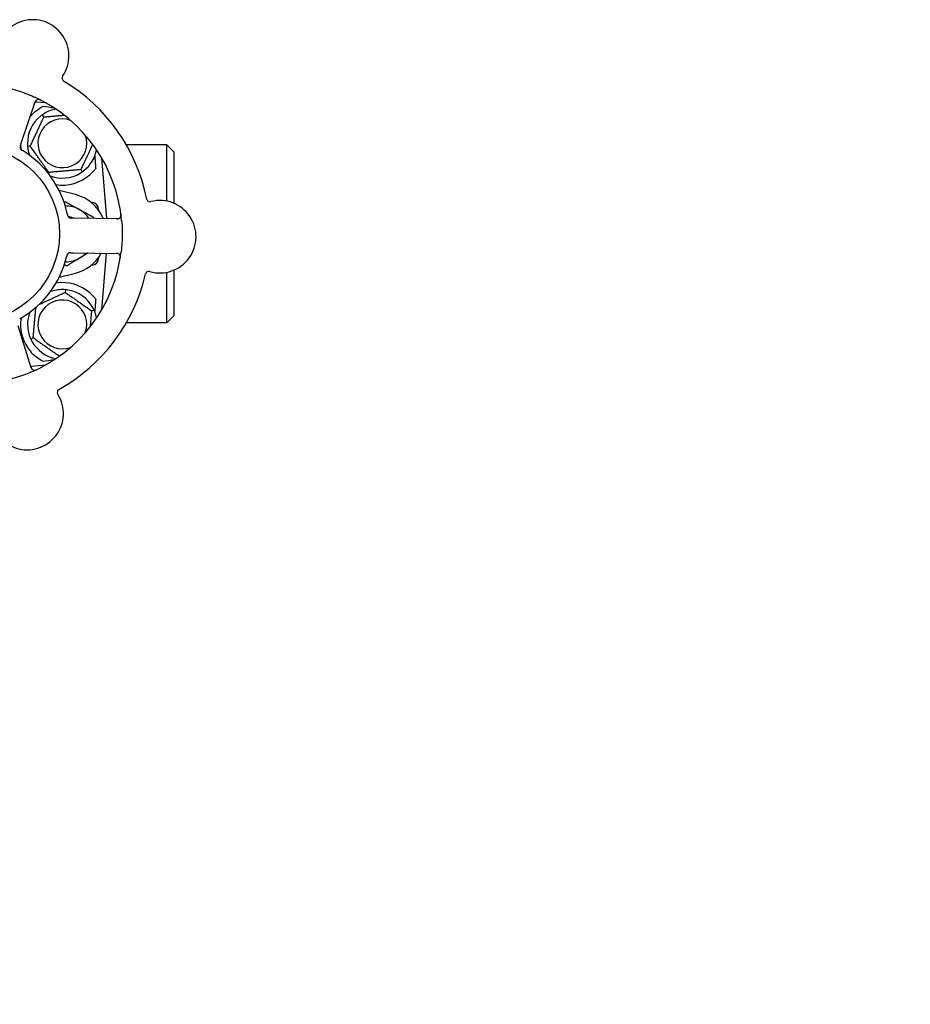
# Model space of a CAD drawing. Header units: inches. Extents: x 36 to 1719, y -84 to 1122.
# Tile 511 of 571: x 911 to 919, y 845 to 854. Entities that reach past the tile are written whole.
import ezdxf

# ---------------------------------------------------------------- set-up
doc = ezdxf.new("R2010")
doc.units = ezdxf.units.IN
doc.header["$LTSCALE"] = 48
doc.header["$MEASUREMENT"] = 0
doc.layers.add('Dimension (ANSI)', color=7, linetype='Continuous', lineweight=25)
doc.layers.add('Visible (ANSI)', color=7, linetype='Continuous', lineweight=30)
doc.styles.add('Note Text (ANSI)', font='tahoma.ttf')
doc.dimstyles.new('Architectural (ANSI)', dxfattribs={"dimscale": 48, "dimtxt": 0.125, "dimasz": 0.098425, "dimexe": 0.125, "dimexo": 0.0625, "dimgap": 0.031496, "dimtad": 0, "dimtih": 1, "dimtoh": 1, "dimdec": 4, "dimrnd": 1e-08, "dimzin": 3, "dimdsep": 46, "dimlunit": 4, "dimtxsty": 'Note Text (ANSI)', "dimcen": 0.09, "dimdle": 0.393701, "dimclrd": 256, "dimclre": 256, "dimclrt": 256, "dimadec": 0, "dimazin": 3, "dimtfac": 0.96, "dimtofl": 0, "dimtmove": 0, "dimatfit": 3, "dimfxl": 1, "dimfrac": 2, "dimtolj": 1, "dimtzin": 12, "dimlwd": -1, "dimlwe": -1, "dimarcsym": 0})

# ---------------------------------------------------------------- blocks, each defined once
blk = doc.blocks.new('*D15')
at = {"layer": 'Defpoints', "color": 0, "transparency": 16777216}
for p in [(1035.9177, 852.6713), (738.9177, 838.7154), (1035.9177, 741.5308)]:
    blk.add_point(p, dxfattribs=at)
at = {"layer": 'Dimension (ANSI)', "transparency": 16777216}
for p, q in [((1035.9177, 849.6713), (1035.9177, 735.5308)), ((738.9177, 835.7154), (738.9177, 735.5308)), ((743.6421, 741.5308), (865.5721, 741.5308)), ((1031.1933, 741.5308), (889.2633, 741.5308))]:
    blk.add_line(p, q, dxfattribs=at)
for points in [[(743.6421, 742.3182), (743.6421, 740.7434), (738.9177, 741.5308)], [(1031.1933, 742.3182), (1031.1933, 740.7434), (1035.9177, 741.5308)]]:
    blk.add_solid(points, dxfattribs=at)
at = {"layer": 'Dimension (ANSI)', "transparency": 16777216, "insert": (867.0839, 744.6517), "char_height": 6, "attachment_point": 1, "style": 'Note Text (ANSI)'}
blk.add_mtext('\\A1;24\'-9"', dxfattribs=at)

msp = doc.modelspace()

# ---------------------------------------------------------------- linework, layer by layer
at = {"layer": 'Visible (ANSI)'}
for p, q in [((910.92273, 852.98686), (911.04987, 853.35874)), ((911.14629, 853.34812), (911.04922, 853.35661)), ((911.1271, 853.22287), (911.11344, 853.24238)), ((910.9163, 852.96806), (910.92273, 852.98686)), ((911.00511, 852.96124), (910.98137, 852.95916)), ((912.23018, 852.9714), (911.86726, 852.9714)), ((912.23018, 852.46701), (912.23018, 852.9714)), ((912.29268, 852.9089), (912.23018, 852.9714)), ((912.29268, 852.9089), (912.29268, 852.44804)), ((911.69318, 852.31113), (911.64556, 852.85536)), ((911.17068, 852.72477), (911.16675, 852.71634)), ((911.45826, 852.74993), (911.47192, 852.73041)), ((911.40986, 852.52607), (911.26465, 852.5615)), ((911.55274, 852.45506), (911.56063, 852.45437)), ((911.61768, 852.39211), (911.61768, 852.38631)), ((911.39487, 852.31569), (911.37497, 852.31599)), ((911.78783, 852.30969), (911.39487, 852.31569)), ((911.37024, 852.00453), (911.39011, 852.00423)), ((911.39011, 852.00423), (911.78307, 851.99822)), ((911.61768, 851.96149), (911.61768, 851.95569)), ((911.64556, 851.49244), (911.68994, 851.99965)), ((911.56063, 851.89342), (911.55274, 851.89273)), ((912.29268, 851.8482), (912.29268, 851.4389)), ((911.26465, 851.7863), (911.40986, 851.82173)), ((912.23018, 851.3764), (912.23018, 851.82922)), ((911.31992, 851.67271), (911.31784, 851.64897)), ((911.55431, 851.4834), (911.5759, 851.49347)), ((912.29268, 851.4389), (912.23018, 851.3764)), ((911.01341, 850.97221), (910.89769, 851.34779)), ((912.23018, 851.3764), (911.86726, 851.3764)), ((911.03105, 851.2394), (911.00946, 851.22933)), ((911.00866, 850.98763), (911.14629, 850.99967))]:
    msp.add_line(p, q, dxfattribs=at)
msp.add_circle((910.48018, 852.1739), 0.7875, dxfattribs=at)
for centre, radius, start, end in [((911.02611, 853.77065), 0.325, 326.005999, 176.243294), ((911.32147, 853.57147), 0.03125, 146.005999, 238.953543), ((910.48018, 852.1739), 1.6, 11.258363, 58.99093), ((910.48018, 852.1739), 1.35, 5.064095, 65.185198), ((911.07944, 853.34863), 0.03125, 62.972574, 161.124647), ((911.29268, 852.9864), 0.3125, 100.716222, 120.841933), ((911.29268, 852.9864), 0.3125, 129.158067, 180.841933), ((911.29268, 852.9864), 0.375, 138.481112, 140.172715), ((911.29268, 852.9864), 0.21875, 70.341107, 19.658893), ((910.944, 852.95246), 0.03125, 179.118877, 220.578044), ((911.29268, 852.9864), 0.375, 182.076578, 188.574418), ((910.48018, 852.1739), 0.875, 12.632338, 57.616955), ((911.29268, 852.9864), 0.3125, 189.158067, 200.279725), ((911.29268, 852.9864), 0.3125, 309.158067, 349.283778), ((911.29268, 852.9864), 0.3125, 249.720275, 300.841933), ((911.29268, 852.9864), 0.375, 261.212934, 311.229589), ((911.32393, 852.1739), 0.3625, 22.334262, 76.28827), ((911.55518, 852.39211), 0.0625, 0, 85), ((912.07983, 852.49342), 0.03125, 191.29575, 284.243294), ((912.16748, 852.14812), 0.325, 254.005999, 104.243294), ((911.32393, 852.1739), 0.25, 61.474147, 91.193748), ((911.32393, 852.1739), 0.25, 33.975309, 61.474147), ((911.36968, 852.34733), 0.03125, 209.910268, 251.909596), ((911.32393, 852.1739), 0.15607, 65.380934, 82.360756), ((911.78831, 852.34093), 0.03125, 269.124647, 7.276719), ((910.48018, 852.1739), 1.35, 293.064095, 353.185198), ((910.48018, 852.1739), 0.875, 300.632338, 345.616955), ((911.32393, 852.1739), 0.25, 268.806252, 301.474147), ((911.36397, 851.97337), 0.03125, 107.118877, 148.578044), ((911.32393, 852.1739), 0.3625, 283.71173, 331.400562), ((911.32393, 852.1739), 0.25, 301.474147, 316.704612), ((911.55518, 851.95569), 0.0625, 275, 0), ((911.7826, 851.96698), 0.03125, 350.972574, 89.124647), ((912.06932, 851.80566), 0.03125, 74.005999, 166.953543), ((910.48018, 852.1739), 1.6, 299.258363, 346.99093), ((911.29268, 851.3614), 0.3125, 89.158067, 110.279725), ((911.29268, 851.3614), 0.375, 48.770411, 98.787066), ((911.29268, 851.3614), 0.3125, 29.158067, 80.841933), ((911.29268, 851.3614), 0.21875, 340.341107, 289.658893), ((911.29268, 851.3614), 0.375, 171.212934, 221.518888), ((911.29268, 851.3614), 0.3125, 159.720275, 200.841933), ((911.29268, 851.3614), 0.3125, 10.716222, 20.841933), ((911.29268, 851.3614), 0.3125, 209.158067, 259.283778), ((911.04328, 850.98141), 0.03125, 197.124647, 295.276719), ((911.27838, 850.75128), 0.03125, 119.29575, 212.243294), ((910.97707, 850.56121), 0.325, 182.005999, 32.243294)]:
    msp.add_arc(centre, radius, start, end, dxfattribs=at)
for centre, major_axis, start_param, end_param in [((909.47515, 853.36885), (2.38839, -0.20896), 0.7552338, 0.8182595), ((909.47515, 850.97895), (2.38839, 0.20896), 5.4649258, 5.5279515)]:
    msp.add_ellipse(centre, major_axis=major_axis, ratio=0.0521373, start_param=start_param, end_param=end_param, dxfattribs=at)
for points, knots in [([(910.78239, 853.48964), (910.80474, 853.4845), (910.82681, 853.47883), (910.87457, 853.46529), (910.90047, 853.45709), (910.95131, 853.4393), (910.97594, 853.42985), (911.01586, 853.41319), (911.03135, 853.40637), (911.04676, 853.39925)], [-0.73117336, -0.73117336, -0.73117336, -0.73117336, -0.55242948, -0.55242948, -0.34016147, -0.34016147, -0.13232742, -0.13232742, 0, 0, 0, 0]), ([(911.0584, 853.37173), (911.05819, 853.37153), (911.05792, 853.37127), (911.05667, 853.36999), (911.05554, 853.36865), (911.05373, 853.36604), (911.05294, 853.36475), (911.05115, 853.36131), (911.05016, 853.35907), (911.04889, 853.35574), (911.04853, 853.35476), (911.04787, 853.35286), (911.04756, 853.35195), (911.04725, 853.35105)], [0.058736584, 0.058736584, 0.058736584, 0.058736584, 0.064782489, 0.064782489, 0.086145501, 0.086145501, 0.103238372, 0.103238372, 0.123434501, 0.123434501, 0.131598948, 0.131598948, 0.13893919, 0.13893919, 0.13893919, 0.13893919]), ([(911.09993, 853.37323), (911.09937, 853.37352), (911.09882, 853.37381), (911.09733, 853.37457), (911.09636, 853.37504), (911.09456, 853.37589), (911.09371, 853.37627), (911.09153, 853.37719), (911.09015, 853.37771), (911.08774, 853.37852), (911.08665, 853.37883), (911.08477, 853.37929), (911.08396, 853.37945), (911.08232, 853.37971), (911.08152, 853.37979), (911.08063, 853.37985), (911.08044, 853.37986), (911.08027, 853.37986)], [0, 0, 0, 0, 0.005149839, 0.005149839, 0.013554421, 0.013554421, 0.020527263, 0.020527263, 0.031641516, 0.031641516, 0.041623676, 0.041623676, 0.051235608, 0.051235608, 0.063734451, 0.063734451, 0.067355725, 0.067355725, 0.067355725, 0.067355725]), ([(911.01191, 853.23497), (911.02783, 853.25296), (911.04638, 853.2702), (911.08235, 853.29757), (911.09961, 853.30838), (911.11555, 853.31693)], [0.51027324, 0.51027324, 0.51027324, 0.51027324, 0.69323174, 0.69323174, 0.85269236, 0.85269236, 0.85269236, 0.85269236]), ([(910.9163, 852.96805), (910.91613, 852.96756), (910.91596, 852.96705), (910.91563, 852.96608), (910.91547, 852.9656), (910.91511, 852.96452), (910.91491, 852.96392), (910.91424, 852.9618), (910.91386, 852.96042), (910.91334, 852.95824), (910.91316, 852.95728), (910.91292, 852.95554), (910.91284, 852.95477), (910.91276, 852.9535), (910.91275, 852.95294), (910.91275, 852.95261), (910.91275, 852.95257), (910.91275, 852.95257), (910.91275, 852.95257), (910.91275, 852.95257)], [0, 0, 0, 0, 0.004355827, 0.004355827, 0.0086878, 0.0086878, 0.014307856, 0.014307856, 0.029588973, 0.029588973, 0.043844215, 0.043844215, 0.054171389, 0.054171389, 0.061954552, 0.061954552, 0.063871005, 0.063871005, 0.063878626, 0.063878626, 0.063878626, 0.063878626]), ([(910.91629, 852.96802), (910.91619, 852.96773), (910.9161, 852.96745), (910.91557, 852.96591), (910.91513, 852.9646), (910.91429, 852.96185), (910.91388, 852.96039), (910.91329, 852.95775), (910.91309, 852.95655), (910.91282, 852.95429), (910.91276, 852.9532), (910.91275, 852.95228), (910.91275, 852.95215), (910.91275, 852.95204)], [0, 0, 0, 0, 0.002309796, 0.002309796, 0.012623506, 0.012623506, 0.024338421, 0.024338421, 0.035397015, 0.035397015, 0.047442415, 0.047442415, 0.049661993, 0.049661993, 0.049661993, 0.049661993]), ([(910.91978, 852.93272), (910.91993, 852.93254), (910.92012, 852.93231), (910.92071, 852.93165), (910.92115, 852.93119), (910.92211, 852.93025), (910.92263, 852.92978), (910.92371, 852.92886), (910.92425, 852.92843), (910.92559, 852.92741), (910.92643, 852.92681), (910.92769, 852.92596), (910.92807, 852.9257), (910.92946, 852.92479), (910.93051, 852.92413), (910.93189, 852.92329), (910.93224, 852.92308), (910.93273, 852.92278), (910.93288, 852.92269), (910.93303, 852.9226)], [0.044252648, 0.044252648, 0.044252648, 0.044252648, 0.050671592, 0.050671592, 0.061250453, 0.061250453, 0.071050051, 0.071050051, 0.078610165, 0.078610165, 0.087196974, 0.087196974, 0.090753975, 0.090753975, 0.100050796, 0.100050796, 0.103147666, 0.103147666, 0.104517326, 0.104517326, 0.104517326, 0.104517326]), ([(910.92001, 852.93242), (910.92001, 852.93242), (910.92004, 852.9324), (910.92012, 852.9323), (910.92021, 852.93219), (910.92051, 852.93185), (910.92076, 852.93158), (910.9216, 852.93069), (910.92228, 852.93004), (910.9238, 852.92874), (910.92462, 852.92809), (910.9266, 852.92665), (910.9278, 852.92584), (910.93019, 852.92432), (910.93138, 852.9236), (910.9327, 852.9228), (910.93287, 852.9227), (910.93303, 852.9226)], [0.030853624, 0.030853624, 0.030853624, 0.030853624, 0.032941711, 0.032941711, 0.036385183, 0.036385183, 0.042347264, 0.042347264, 0.055267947, 0.055267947, 0.065838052, 0.065838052, 0.077516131, 0.077516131, 0.087897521, 0.087897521, 0.089364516, 0.089364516, 0.089364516, 0.089364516]), ([(911.59218, 852.76072), (911.58934, 852.75697), (911.58641, 852.75322), (911.57029, 852.73344), (911.55533, 852.71795), (911.53984, 852.70437)], [1.52999431, 1.52999431, 1.52999431, 1.52999431, 1.56596178, 1.56596178, 1.72096024, 1.72096024, 1.72096024, 1.72096024]), ([(911.33786, 852.34716), (911.33776, 852.34763), (911.33766, 852.34813), (911.33755, 852.34866), (911.33657, 852.35347), (911.33518, 852.36001), (911.334, 852.36526)], [0.48080563, 0.48080563, 0.48080563, 0.48080563, 0.5329828, 0.5329828, 0.5329828, 1, 1, 1, 1]), ([(911.33786, 852.34712), (911.33792, 852.34683), (911.33798, 852.34653), (911.33814, 852.34574), (911.33825, 852.34524), (911.33858, 852.34369), (911.33881, 852.34262), (911.33935, 852.34041), (911.33966, 852.33925), (911.34034, 852.33699), (911.34071, 852.33593), (911.34152, 852.33387), (911.34195, 852.33297), (911.34253, 852.33187), (911.3427, 852.33157), (911.34283, 852.33135)], [0.001596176, 0.001596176, 0.001596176, 0.001596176, 0.003937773, 0.003937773, 0.007842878, 0.007842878, 0.016055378, 0.016055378, 0.025513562, 0.025513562, 0.03719134, 0.03719134, 0.0541939, 0.0541939, 0.061558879, 0.061558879, 0.061558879, 0.061558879]), ([(911.33786, 852.34712), (911.33797, 852.34659), (911.33808, 852.34605), (911.3383, 852.34498), (911.33841, 852.34445), (911.33879, 852.34267), (911.33907, 852.34143), (911.33958, 852.33942), (911.33981, 852.3386), (911.34038, 852.33674), (911.34072, 852.33579), (911.3414, 852.33412), (911.34174, 852.33338), (911.34232, 852.33224), (911.34258, 852.33177), (911.34274, 852.33149), (911.34276, 852.33145), (911.34277, 852.33144), (911.34277, 852.33144), (911.34277, 852.33144)], [0, 0, 0, 0, 0.004180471, 0.004180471, 0.008305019, 0.008305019, 0.018114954, 0.018114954, 0.025612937, 0.025612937, 0.036850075, 0.036850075, 0.047489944, 0.047489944, 0.05608938, 0.05608938, 0.05828692, 0.05828692, 0.058652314, 0.058652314, 0.058652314, 0.058652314]), ([(911.35877, 852.31805), (911.35886, 852.31801), (911.35895, 852.31798), (911.35924, 852.31788), (911.35945, 852.31781), (911.36041, 852.3175), (911.36131, 852.31725), (911.36353, 852.31677), (911.36494, 852.31654), (911.36785, 852.31624), (911.36936, 852.31614), (911.37153, 852.31606), (911.37222, 852.31604), (911.37324, 852.31602), (911.37359, 852.31602), (911.37427, 852.31601), (911.3746, 852.316), (911.37493, 852.316)], [0.038929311, 0.038929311, 0.038929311, 0.038929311, 0.040726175, 0.040726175, 0.043941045, 0.043941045, 0.054249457, 0.054249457, 0.066768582, 0.066768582, 0.078206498, 0.078206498, 0.083402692, 0.083402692, 0.086046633, 0.086046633, 0.088630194, 0.088630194, 0.088630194, 0.088630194]), ([(911.35953, 852.31777), (911.35953, 852.31777), (911.35954, 852.31777), (911.35961, 852.31775), (911.35982, 852.31767), (911.36048, 852.31747), (911.361, 852.31731), (911.36218, 852.31701), (911.36283, 852.31686), (911.36367, 852.31671), (911.36388, 852.31667), (911.36545, 852.31642), (911.36727, 852.31623), (911.37022, 852.3161), (911.3711, 852.31607), (911.37247, 852.31604), (911.37295, 852.31603), (911.37392, 852.31601), (911.37443, 852.316), (911.37493, 852.316)], [0.028019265, 0.028019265, 0.028019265, 0.028019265, 0.028672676, 0.028672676, 0.033062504, 0.033062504, 0.040781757, 0.040781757, 0.051074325, 0.051074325, 0.054504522, 0.054504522, 0.07506277, 0.07506277, 0.083066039, 0.083066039, 0.087153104, 0.087153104, 0.091266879, 0.091266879, 0.091266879, 0.091266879]), ([(911.77972, 852.30981), (911.78067, 852.3098), (911.78162, 852.30978), (911.7853, 852.30976), (911.78803, 852.30982), (911.79257, 852.31023), (911.79449, 852.31053), (911.7976, 852.31123), (911.79899, 852.31165), (911.80112, 852.31247), (911.8019, 852.31281), (911.80271, 852.3132), (911.80288, 852.31329), (911.80303, 852.31337)], [0, 0, 0, 0, 0.007248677, 0.007248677, 0.028564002, 0.028564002, 0.047482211, 0.047482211, 0.06536174, 0.06536174, 0.076705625, 0.076705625, 0.079955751, 0.079955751, 0.079955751, 0.079955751]), ([(911.81795, 852.33102), (911.81803, 852.33129), (911.81814, 852.33163), (911.81845, 852.33279), (911.81866, 852.33371), (911.819, 852.33577), (911.81915, 852.33703), (911.81926, 852.33923), (911.81928, 852.33993), (911.81929, 852.34169), (911.81926, 852.34279), (911.81914, 852.34512), (911.81904, 852.34638), (911.81884, 852.34833), (911.81876, 852.34906), (911.81858, 852.35051), (911.81849, 852.35121), (911.81839, 852.35192)], [0.051298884, 0.051298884, 0.051298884, 0.051298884, 0.057269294, 0.057269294, 0.069785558, 0.069785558, 0.083632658, 0.083632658, 0.089458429, 0.089458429, 0.097820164, 0.097820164, 0.107290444, 0.107290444, 0.113094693, 0.113094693, 0.118968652, 0.118968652, 0.118968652, 0.118968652]), ([(911.82491, 852.29306), (911.82568, 852.28439), (911.82637, 852.27571), (911.82867, 852.24243), (911.82969, 852.21802), (911.8303, 852.17549), (911.8302, 852.15744), (911.82935, 852.12404), (911.82869, 852.1087), (911.8262, 852.06688), (911.82383, 852.04037), (911.82064, 852.01371)], [-0.73117437, -0.73117437, -0.73117437, -0.73117437, -0.66329539, -0.66329539, -0.47009836, -0.47009836, -0.32966499, -0.32966499, -0.20932583, -0.20932583, 0, 0, 0, 0]), ([(911.3377, 851.9903), (911.33758, 851.99011), (911.33742, 851.98985), (911.33698, 851.98909), (911.33667, 851.98853), (911.33608, 851.98732), (911.33579, 851.98668), (911.33525, 851.98537), (911.33501, 851.98472), (911.33445, 851.98314), (911.33414, 851.98216), (911.33372, 851.9807), (911.33359, 851.98026), (911.33316, 851.97865), (911.33286, 851.97744), (911.33248, 851.97587), (911.33239, 851.97548), (911.33226, 851.97492), (911.33222, 851.97475), (911.33218, 851.97458)], [0.044252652, 0.044252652, 0.044252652, 0.044252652, 0.050671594, 0.050671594, 0.061250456, 0.061250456, 0.071050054, 0.071050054, 0.078610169, 0.078610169, 0.087196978, 0.087196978, 0.090753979, 0.090753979, 0.100050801, 0.100050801, 0.10314767, 0.10314767, 0.10451733, 0.10451733, 0.10451733, 0.10451733]), ([(911.3375, 851.98999), (911.3375, 851.98999), (911.33748, 851.98996), (911.33741, 851.98985), (911.33734, 851.98973), (911.33711, 851.98934), (911.33693, 851.98902), (911.33634, 851.98794), (911.33593, 851.9871), (911.33516, 851.98525), (911.3348, 851.98427), (911.33404, 851.98194), (911.33364, 851.98055), (911.33294, 851.97781), (911.33262, 851.97646), (911.33226, 851.97495), (911.33222, 851.97476), (911.33218, 851.97458)], [0.030853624, 0.030853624, 0.030853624, 0.030853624, 0.032941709, 0.032941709, 0.03638518, 0.03638518, 0.042347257, 0.042347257, 0.055267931, 0.055267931, 0.065838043, 0.065838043, 0.077516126, 0.077516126, 0.087897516, 0.087897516, 0.089364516, 0.089364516, 0.089364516, 0.089364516]), ([(911.3702, 852.00453), (911.3699, 852.00454), (911.3696, 852.00454), (911.36797, 852.00456), (911.36659, 852.00458), (911.36372, 852.00453), (911.3622, 852.00446), (911.35951, 852.00421), (911.3583, 852.00403), (911.35607, 852.00359), (911.35502, 852.00331), (911.35414, 852.00303), (911.35402, 852.00299), (911.35391, 852.00296)], [0, 0, 0, 0, 0.002309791, 0.002309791, 0.012623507, 0.012623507, 0.024338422, 0.024338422, 0.035397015, 0.035397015, 0.047442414, 0.047442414, 0.049661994, 0.049661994, 0.049661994, 0.049661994]), ([(911.37024, 852.00453), (911.36971, 852.00454), (911.36918, 852.00455), (911.36815, 852.00456), (911.36764, 852.00457), (911.3665, 852.00457), (911.36588, 852.00457), (911.36365, 852.00455), (911.36222, 852.0045), (911.35999, 852.00431), (911.35902, 852.00419), (911.35729, 852.00388), (911.35654, 852.00372), (911.3553, 852.0034), (911.35476, 852.00324), (911.35445, 852.00314), (911.35441, 852.00313), (911.35441, 852.00313), (911.35441, 852.00313), (911.35441, 852.00313)], [0, 0, 0, 0, 0.004355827, 0.004355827, 0.008687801, 0.008687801, 0.014307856, 0.014307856, 0.029588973, 0.029588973, 0.043844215, 0.043844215, 0.054171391, 0.054171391, 0.061954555, 0.061954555, 0.063871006, 0.063871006, 0.063878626, 0.063878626, 0.063878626, 0.063878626]), ([(911.79807, 851.99413), (911.79781, 851.99427), (911.79748, 851.99444), (911.79588, 851.99524), (911.79425, 851.9959), (911.79122, 851.99681), (911.78974, 851.99716), (911.78592, 851.9978), (911.78348, 851.99805), (911.77992, 851.99823), (911.77888, 851.99827), (911.77687, 851.99832), (911.77591, 851.99833), (911.77495, 851.99835)], [0.058736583, 0.058736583, 0.058736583, 0.058736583, 0.064782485, 0.064782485, 0.086145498, 0.086145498, 0.103238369, 0.103238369, 0.123434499, 0.123434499, 0.131598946, 0.131598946, 0.138939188, 0.138939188, 0.138939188, 0.138939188]), ([(911.81233, 851.95509), (911.81243, 851.95571), (911.81253, 851.95633), (911.81279, 851.95798), (911.81295, 851.95905), (911.8132, 851.96103), (911.81329, 851.96195), (911.8135, 851.96431), (911.81357, 851.96578), (911.81359, 851.96833), (911.81355, 851.96946), (911.8134, 851.97138), (911.8133, 851.97221), (911.81305, 851.97385), (911.81288, 851.97463), (911.81266, 851.9755), (911.81261, 851.97568), (911.81256, 851.97584)], [0, 0, 0, 0, 0.005149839, 0.005149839, 0.013554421, 0.013554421, 0.020527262, 0.020527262, 0.031641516, 0.031641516, 0.041623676, 0.041623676, 0.051235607, 0.051235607, 0.06373445, 0.06373445, 0.067355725, 0.067355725, 0.067355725, 0.067355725]), ([(911.53984, 851.64343), (911.55532, 851.62986), (911.57027, 851.61437), (911.58639, 851.5946), (911.58934, 851.59084), (911.59218, 851.58707)], [0.52788927, 0.52788927, 0.52788927, 0.52788927, 0.6827691, 0.6827691, 0.71884724, 0.71884724, 0.71884724, 0.71884724]), ([(910.91, 851.41174), (910.91042, 851.41198), (910.91086, 851.41223), (910.91134, 851.4125), (910.9156, 851.41491), (910.92139, 851.41826), (910.92602, 851.421)], [0.48080563, 0.48080563, 0.48080563, 0.48080563, 0.5329828, 0.5329828, 0.5329828, 1, 1, 1, 1]), ([(911.11555, 851.03087), (911.11402, 851.03169), (911.11251, 851.03251), (911.09482, 851.04231), (911.07691, 851.0539), (911.04255, 851.08116), (911.02609, 851.09681), (911.01191, 851.11282)], [1.42951458, 1.42951458, 1.42951458, 1.42951458, 1.44470322, 1.44470322, 1.60938008, 1.60938008, 1.77225646, 1.77225646, 1.77225646, 1.77225646]), ([(911.01102, 850.97996), (911.0113, 850.97906), (911.01158, 850.97815), (911.0127, 850.97463), (911.0136, 850.97207), (911.01539, 850.96787), (911.01627, 850.96614), (911.0179, 850.96339), (911.01873, 850.96221), (911.02016, 850.96043), (911.02073, 850.9598), (911.02135, 850.95915), (911.02149, 850.95901), (911.02161, 850.95889)], [0, 0, 0, 0, 0.007248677, 0.007248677, 0.028564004, 0.028564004, 0.047482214, 0.047482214, 0.065361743, 0.065361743, 0.076705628, 0.076705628, 0.079955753, 0.079955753, 0.079955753, 0.079955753]), ([(911.043, 850.95016), (911.04329, 850.95016), (911.04365, 850.95017), (911.04485, 850.95023), (911.04578, 850.95031), (911.04785, 850.95063), (911.04909, 850.95087), (911.05122, 850.95145), (911.05189, 850.95164), (911.05357, 850.95218), (911.05461, 850.95255), (911.05679, 850.95338), (911.05795, 850.95386), (911.05975, 850.95466), (911.06042, 850.95497), (911.06173, 850.95558), (911.06237, 850.95589), (911.06302, 850.9562)], [0.051298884, 0.051298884, 0.051298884, 0.051298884, 0.057269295, 0.057269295, 0.069785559, 0.069785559, 0.08363266, 0.08363266, 0.08945843, 0.08945843, 0.097820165, 0.097820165, 0.107290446, 0.107290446, 0.113094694, 0.113094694, 0.118968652, 0.118968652, 0.118968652, 0.118968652]), ([(911.00906, 850.93181), (910.98796, 850.92283), (910.96677, 850.91444), (910.92032, 850.89738), (910.8947, 850.88883), (910.84353, 850.87345), (910.8183, 850.86666), (910.77608, 850.85661), (910.75913, 850.85292), (910.74206, 850.84954)], [-0.73118965, -0.73118965, -0.73118965, -0.73118965, -0.55244576, -0.55244576, -0.34137939, -0.34137939, -0.13566771, -0.13566771, 0, 0, 0, 0])]:
    msp.add_open_spline(points, degree=3, knots=knots, dxfattribs=at)
for points in [[(911.13247, 853.25471), (911.12627, 853.251), (911.11969, 853.24675), (911.11344, 853.24238)], [(911.11344, 853.24238), (911.1072, 853.23801), (911.10095, 853.23328), (911.09535, 853.22871)], [(910.98022, 852.98181), (910.98032, 852.97458), (910.98071, 852.96676), (910.98137, 852.95916)], [(910.94881, 852.91282), (910.94376, 852.91603), (910.93725, 852.92004), (910.93303, 852.9226)], [(910.98137, 852.95916), (910.98204, 852.95157), (910.98301, 852.9438), (910.98417, 852.93666)], [(911.45289, 852.71809), (911.4591, 852.7218), (911.46568, 852.72604), (911.47192, 852.73041)], [(911.47192, 852.73041), (911.47817, 852.73479), (911.48441, 852.73952), (911.49001, 852.74408)], [(911.32776, 851.95654), (911.32924, 851.96234), (911.33105, 851.96977), (911.33218, 851.97458)], [(911.31992, 851.67271), (911.31232, 851.67337), (911.3045, 851.67376), (911.29727, 851.67386)], [(911.34242, 851.66991), (911.33528, 851.67106), (911.32751, 851.67204), (911.31992, 851.67271)], [(911.5759, 851.49347), (911.57268, 851.50037), (911.5691, 851.50734), (911.56558, 851.51365)], [(911.58473, 851.47258), (911.58216, 851.47934), (911.57912, 851.48656), (911.5759, 851.49347)], [(911.00063, 851.25021), (911.0032, 851.24346), (911.00624, 851.23624), (911.00946, 851.22933)], [(911.00946, 851.22933), (911.01269, 851.22242), (911.01626, 851.21545), (911.01978, 851.20914)]]:
    msp.add_open_spline(points, degree=3, dxfattribs=at)
for points, weights in [([(911.00511, 852.96124), (911.0661, 853.09205), (911.1271, 853.22287)], [1.04422863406, 1.20577136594, 1.04422863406]), ([(911.1271, 853.22287), (911.22449, 853.23139), (911.30986, 853.23886)], [1.04422863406, 1.14843950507, 1.11819795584]), ([(911.17068, 852.72477), (911.08789, 852.843), (911.00511, 852.96124)], [1.04422863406, 1.20577136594, 1.04422863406]), ([(911.5646, 852.97797), (911.51301, 852.86733), (911.45826, 852.74993)], [1.07748863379, 1.18694802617, 1.04422863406]), ([(911.58333, 852.8716), (911.58779, 852.81579), (911.59218, 852.76072)], [0.999904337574, 0.999905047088, 0.99992150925]), ([(911.45826, 852.74993), (911.31447, 852.73735), (911.17068, 852.72477)], [1.04422863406, 1.20577136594, 1.04422863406]), ([(911.30802, 852.45728), (911.31223, 852.45986), (911.31651, 852.46248)], [1.00445622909, 1.00237697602, 1]), ([(911.31651, 852.46248), (911.38447, 852.42554), (911.44332, 852.39355)], [1, 1.0379548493, 1]), ([(911.44332, 852.39355), (911.50218, 852.36156), (911.57014, 852.32462)], [1, 1.0379548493, 1]), ([(911.57014, 852.32462), (911.57029, 852.31876), (911.57043, 852.31301)], [1, 1.00278017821, 1.00515306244]), ([(911.45446, 851.96068), (911.39733, 851.9257), (911.33136, 851.88532)], [1, 1.0379548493, 1]), ([(911.5223, 852.00221), (911.48756, 851.98094), (911.45446, 851.96068)], [1.01860255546, 1.02164464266, 1]), ([(911.33136, 851.88532), (911.32055, 851.89119), (911.31016, 851.89684)], [1, 1.0058505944, 1.00989749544]), ([(911.08256, 851.53926), (911.19741, 851.59282), (911.31784, 851.64897)], [1.07083244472, 1.1911451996, 1.04422863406]), ([(911.31784, 851.64897), (911.43608, 851.56619), (911.55431, 851.4834)], [1.04422863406, 1.20577136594, 1.04422863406]), ([(911.59218, 851.58707), (911.58779, 851.532), (911.58333, 851.4762)], [0.999921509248, 0.999905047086, 0.999904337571]), ([(911.03105, 851.2394), (911.04321, 851.37832), (911.0551, 851.51428)], [1.04422863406, 1.19949312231, 1.05629712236]), ([(911.55431, 851.4834), (911.54758, 851.40649), (911.54176, 851.33989)], [1.04422863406, 1.12482707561, 1.12499962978]), ([(911.26509, 851.07553), (911.14837, 851.15725), (911.03105, 851.2394)], [1.04709402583, 1.20432573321, 1.04422863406])]:
    msp.add_rational_spline(points, weights, degree=2, dxfattribs=at)

# ---------------------------------------------------------------- dimensions: what is measured, and where the dimension line sits
at = {"layer": 'Dimension (ANSI)'}
dim = msp.add_linear_dim(base=(1035.91768, 741.53077), p1=(738.91768, 838.7154), p2=(1035.91768, 852.67131), dimstyle='Architectural (ANSI)', override={"dimgap": 0.031496, "dimtih": 0, "dimtoh": 0, "dimdec": 4, "dimlfac": 1, "dimtol": 0, "dimlim": 0, "dimtp": 0, "dimtm": 0, "dimtdec": 2, "dimatfit": 1}, dxfattribs=at)
dim.commit()
dim.dimension.update_dxf_attribs({"geometry": '*D15', "text_midpoint": (877.41768, 741.53077), "dimtype": 160})

doc.saveas('drawing.dxf')
